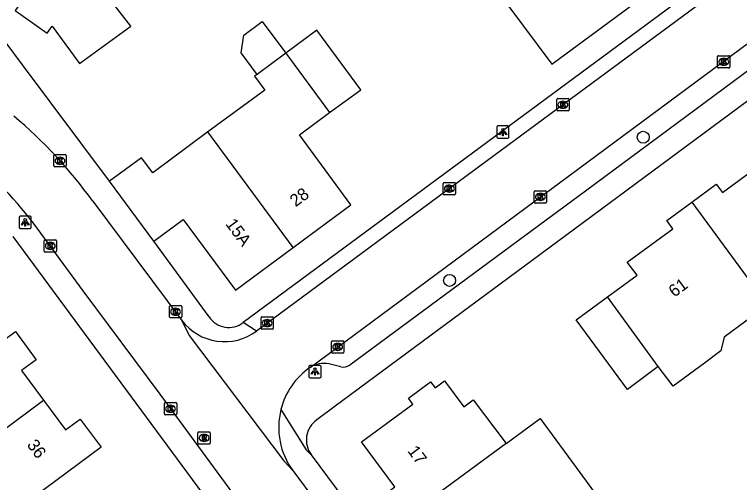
# Model space of a CAD drawing. Extents: x 163427 to 164190, y 380331 to 381641.
# Drawn here: x 163689.8 to 163748.8, y 381346.3 to 381384.4 of the extents above; entities that cross this region are included whole.
import ezdxf

# ---------------------------------------------------------------- set-up
doc = ezdxf.new("R2010")
doc.units = 0
for name, color, linetype in [('IMGEO_Boom', 7, 'Continuous'), ('IMGEO_Kolk', 7, 'Continuous'), ('IMGEO_Lichtpunt', 7, 'Continuous'), ('IMGEO_Muur', 7, 'Continuous'), ('IMGEO_Pand', 7, 'Continuous'), ('IMGEO_Pand_nummerreeks', 7, 'Continuous'), ('IMGEO_Rijbaan_lokaal_open', 7, 'Continuous'), ('IMGEO_Rioolput', 7, 'Continuous'), ('IMGEO_Voetpad_open', 7, 'Continuous')]:
    doc.layers.add(name, color=color, linetype=linetype)

msp = doc.modelspace()

# ---------------------------------------------------------------- linework, layer by layer
at = {"layer": 'IMGEO_Boom'}
for centre in [(163740.943, 381374.409), (163725.179, 381362.758)]:
    msp.add_circle(centre, 0.489, dxfattribs=at)
at = {"layer": 'IMGEO_Kolk'}
for p, q in [((163746.999, 381380.122), (163746.999, 381380.974)), ((163747.074, 381381.048), (163747.926, 381381.048)), ((163748, 381380.974), (163748, 381380.122)), ((163747.487, 381380.828), (163747.512, 381380.828)), ((163747.926, 381380.048), (163747.074, 381380.048)), ((163747.51, 381380.268), (163747.485, 381380.268)), ((163733.904, 381376.63), (163733.904, 381377.482)), ((163733.979, 381377.556), (163734.831, 381377.556)), ((163734.905, 381377.482), (163734.905, 381376.63)), ((163734.392, 381377.336), (163734.417, 381377.336)), ((163734.831, 381376.556), (163733.979, 381376.556)), ((163734.415, 381376.776), (163734.39, 381376.776)), ((163692.958, 381372.07), (163692.958, 381372.922)), ((163693.033, 381372.996), (163693.885, 381372.996)), ((163693.446, 381372.776), (163693.471, 381372.776)), ((163693.959, 381372.922), (163693.959, 381372.07)), ((163693.469, 381372.216), (163693.444, 381372.216)), ((163693.885, 381371.996), (163693.033, 381371.996)), ((163724.663, 381369.8), (163724.663, 381370.652)), ((163724.738, 381370.726), (163725.59, 381370.726)), ((163725.151, 381370.506), (163725.176, 381370.506)), ((163725.664, 381370.652), (163725.664, 381369.8)), ((163725.174, 381369.946), (163725.149, 381369.946)), ((163732.072, 381369.127), (163732.072, 381369.979)), ((163732.147, 381370.053), (163732.999, 381370.053)), ((163732.56, 381369.833), (163732.585, 381369.833)), ((163733.073, 381369.979), (163733.073, 381369.127)), ((163725.59, 381369.726), (163724.738, 381369.726)), ((163732.583, 381369.273), (163732.558, 381369.273)), ((163732.999, 381369.053), (163732.147, 381369.053)), ((163692.168, 381365.135), (163692.168, 381365.987)), ((163692.243, 381366.061), (163693.095, 381366.061)), ((163692.656, 381365.841), (163692.681, 381365.841)), ((163693.169, 381365.987), (163693.169, 381365.135)), ((163693.095, 381365.061), (163692.243, 381365.061)), ((163692.679, 381365.281), (163692.654, 381365.281)), ((163702.368, 381359.78), (163702.368, 381360.632)), ((163702.443, 381360.706), (163703.295, 381360.706)), ((163702.856, 381360.486), (163702.881, 381360.486)), ((163703.369, 381360.632), (163703.369, 381359.78)), ((163703.295, 381359.706), (163702.443, 381359.706)), ((163702.879, 381359.926), (163702.854, 381359.926)), ((163709.828, 381358.858), (163709.828, 381359.71)), ((163709.903, 381359.784), (163710.755, 381359.784)), ((163710.829, 381359.71), (163710.829, 381358.858)), ((163710.316, 381359.564), (163710.341, 381359.564)), ((163710.755, 381358.784), (163709.903, 381358.784)), ((163710.339, 381359.004), (163710.314, 381359.004)), ((163715.568, 381356.913), (163715.568, 381357.765)), ((163715.643, 381357.839), (163716.495, 381357.839)), ((163716.056, 381357.619), (163716.081, 381357.619)), ((163716.569, 381357.765), (163716.569, 381356.913)), ((163716.495, 381356.839), (163715.643, 381356.839)), ((163716.079, 381357.059), (163716.054, 381357.059)), ((163701.959, 381351.882), (163701.959, 381352.734)), ((163702.034, 381352.808), (163702.886, 381352.808)), ((163702.96, 381352.734), (163702.96, 381351.882)), ((163702.47, 381352.028), (163702.445, 381352.028)), ((163702.447, 381352.588), (163702.472, 381352.588)), ((163702.886, 381351.808), (163702.034, 381351.808))]:
    msp.add_line(p, q, dxfattribs=at)
for points in [[(163746.999, 381380.122), (163746.999, 381380.974)], [(163747.074, 381381.048), (163747.926, 381381.048)], [(163748, 381380.974), (163748, 381380.122)], [(163747.32, 381380.748), (163747.443, 381380.748), (163747.443, 381380.597), (163747.573, 381380.748), (163747.737, 381380.748), (163747.591, 381380.597), (163747.744, 381380.348), (163747.592, 381380.348), (163747.507, 381380.512), (163747.443, 381380.445), (163747.443, 381380.348), (163747.32, 381380.348), (163747.32, 381380.748)], [(163747.926, 381380.048), (163747.074, 381380.048)], [(163733.904, 381376.63), (163733.904, 381377.482)], [(163733.979, 381377.556), (163734.831, 381377.556)], [(163734.905, 381377.482), (163734.905, 381376.63)], [(163734.225, 381377.256), (163734.348, 381377.256), (163734.348, 381377.105), (163734.478, 381377.256), (163734.642, 381377.256), (163734.496, 381377.105), (163734.649, 381376.856), (163734.497, 381376.856), (163734.412, 381377.02), (163734.348, 381376.953), (163734.348, 381376.856), (163734.225, 381376.856), (163734.225, 381377.256)], [(163734.831, 381376.556), (163733.979, 381376.556)], [(163692.958, 381372.07), (163692.958, 381372.922)], [(163693.033, 381372.996), (163693.885, 381372.996)], [(163693.279, 381372.696), (163693.402, 381372.696), (163693.402, 381372.545), (163693.532, 381372.696), (163693.696, 381372.696), (163693.55, 381372.545), (163693.703, 381372.296), (163693.551, 381372.296), (163693.466, 381372.46), (163693.402, 381372.393), (163693.402, 381372.296), (163693.279, 381372.296), (163693.279, 381372.696)], [(163693.959, 381372.922), (163693.959, 381372.07)], [(163693.885, 381371.996), (163693.033, 381371.996)], [(163724.663, 381369.8), (163724.663, 381370.652)], [(163724.738, 381370.726), (163725.59, 381370.726)], [(163724.984, 381370.426), (163725.107, 381370.426), (163725.107, 381370.275), (163725.237, 381370.426), (163725.401, 381370.426), (163725.255, 381370.275), (163725.408, 381370.026), (163725.256, 381370.026), (163725.171, 381370.19), (163725.107, 381370.123), (163725.107, 381370.026), (163724.984, 381370.026), (163724.984, 381370.426)], [(163725.664, 381370.652), (163725.664, 381369.8)], [(163732.072, 381369.127), (163732.072, 381369.979)], [(163732.147, 381370.053), (163732.999, 381370.053)], [(163732.393, 381369.753), (163732.516, 381369.753), (163732.516, 381369.602), (163732.646, 381369.753), (163732.81, 381369.753), (163732.664, 381369.602), (163732.817, 381369.353), (163732.665, 381369.353), (163732.58, 381369.517), (163732.516, 381369.45), (163732.516, 381369.353), (163732.393, 381369.353), (163732.393, 381369.753)], [(163733.073, 381369.979), (163733.073, 381369.127)], [(163725.59, 381369.726), (163724.738, 381369.726)], [(163732.999, 381369.053), (163732.147, 381369.053)], [(163692.168, 381365.135), (163692.168, 381365.987)], [(163692.243, 381366.061), (163693.095, 381366.061)], [(163692.489, 381365.761), (163692.612, 381365.761), (163692.612, 381365.61), (163692.742, 381365.761), (163692.906, 381365.761), (163692.76, 381365.61), (163692.913, 381365.361), (163692.761, 381365.361), (163692.676, 381365.525), (163692.612, 381365.458), (163692.612, 381365.361), (163692.489, 381365.361), (163692.489, 381365.761)], [(163693.169, 381365.987), (163693.169, 381365.135)], [(163693.095, 381365.061), (163692.243, 381365.061)], [(163702.368, 381359.78), (163702.368, 381360.632)], [(163702.443, 381360.706), (163703.295, 381360.706)], [(163702.689, 381360.406), (163702.812, 381360.406), (163702.812, 381360.255), (163702.942, 381360.406), (163703.106, 381360.406), (163702.96, 381360.255), (163703.113, 381360.006), (163702.961, 381360.006), (163702.876, 381360.17), (163702.812, 381360.103), (163702.812, 381360.006), (163702.689, 381360.006), (163702.689, 381360.406)], [(163703.369, 381360.632), (163703.369, 381359.78)], [(163703.295, 381359.706), (163702.443, 381359.706)], [(163709.828, 381358.858), (163709.828, 381359.71)], [(163709.903, 381359.784), (163710.755, 381359.784)], [(163710.829, 381359.71), (163710.829, 381358.858)], [(163710.149, 381359.484), (163710.272, 381359.484), (163710.272, 381359.333), (163710.402, 381359.484), (163710.566, 381359.484), (163710.42, 381359.333), (163710.573, 381359.084), (163710.421, 381359.084), (163710.336, 381359.248), (163710.272, 381359.181), (163710.272, 381359.084), (163710.149, 381359.084), (163710.149, 381359.484)], [(163710.755, 381358.784), (163709.903, 381358.784)], [(163715.568, 381356.913), (163715.568, 381357.765)], [(163715.643, 381357.839), (163716.495, 381357.839)], [(163715.889, 381357.539), (163716.012, 381357.539), (163716.012, 381357.388), (163716.142, 381357.539), (163716.306, 381357.539), (163716.16, 381357.388), (163716.313, 381357.139), (163716.161, 381357.139), (163716.076, 381357.303), (163716.012, 381357.236), (163716.012, 381357.139), (163715.889, 381357.139), (163715.889, 381357.539)], [(163716.569, 381357.765), (163716.569, 381356.913)], [(163716.495, 381356.839), (163715.643, 381356.839)], [(163701.959, 381351.882), (163701.959, 381352.734)], [(163702.034, 381352.808), (163702.886, 381352.808)], [(163702.96, 381352.734), (163702.96, 381351.882)], [(163702.28, 381352.508), (163702.403, 381352.508), (163702.403, 381352.357), (163702.533, 381352.508), (163702.697, 381352.508), (163702.551, 381352.357), (163702.704, 381352.108), (163702.552, 381352.108), (163702.467, 381352.272), (163702.403, 381352.205), (163702.403, 381352.108), (163702.28, 381352.108), (163702.28, 381352.508)], [(163702.886, 381351.808), (163702.034, 381351.808)]]:
    msp.add_lwpolyline(points, dxfattribs=at)
for centre, start, end in [((163747.076, 381380.972), 91.55205, 178.44795), ((163747.076, 381380.972), 91.55205, 178.44795), ((163747.924, 381380.972), 1.55205, 88.44795), ((163747.924, 381380.972), 1.55205, 88.44795), ((163747.076, 381380.124), 181.55205, 268.44795), ((163747.076, 381380.124), 181.55205, 268.44795), ((163747.924, 381380.124), 271.55205, 358.44795), ((163747.924, 381380.124), 271.55205, 358.44795), ((163733.981, 381377.48), 91.55205, 178.44795), ((163733.981, 381377.48), 91.55205, 178.44795), ((163734.829, 381377.48), 1.55205, 88.44795), ((163734.829, 381377.48), 1.55205, 88.44795), ((163733.981, 381376.632), 181.55205, 268.44795), ((163733.981, 381376.632), 181.55205, 268.44795), ((163734.829, 381376.632), 271.55205, 358.44795), ((163734.829, 381376.632), 271.55205, 358.44795), ((163693.035, 381372.92), 91.55205, 178.44795), ((163693.035, 381372.92), 91.55205, 178.44795), ((163693.883, 381372.92), 1.55205, 88.44795), ((163693.883, 381372.92), 1.55205, 88.44795), ((163693.035, 381372.072), 181.55205, 268.44795), ((163693.035, 381372.072), 181.55205, 268.44795), ((163693.883, 381372.072), 271.55205, 358.44795), ((163693.883, 381372.072), 271.55205, 358.44795), ((163724.74, 381370.65), 91.55205, 178.44795), ((163724.74, 381370.65), 91.55205, 178.44795), ((163725.588, 381370.65), 1.55205, 88.44795), ((163725.588, 381370.65), 1.55205, 88.44795), ((163724.74, 381369.802), 181.55205, 268.44795), ((163724.74, 381369.802), 181.55205, 268.44795), ((163725.588, 381369.802), 271.55205, 358.44795), ((163725.588, 381369.802), 271.55205, 358.44795), ((163732.149, 381369.977), 91.55205, 178.44795), ((163732.149, 381369.977), 91.55205, 178.44795), ((163732.997, 381369.977), 1.55205, 88.44795), ((163732.997, 381369.977), 1.55205, 88.44795), ((163732.149, 381369.129), 181.55205, 268.44795), ((163732.149, 381369.129), 181.55205, 268.44795), ((163732.997, 381369.129), 271.55205, 358.44795), ((163732.997, 381369.129), 271.55205, 358.44795), ((163692.245, 381365.985), 91.55205, 178.44795), ((163692.245, 381365.985), 91.55205, 178.44795), ((163693.093, 381365.985), 1.55205, 88.44795), ((163693.093, 381365.985), 1.55205, 88.44795), ((163692.245, 381365.137), 181.55205, 268.44795), ((163692.245, 381365.137), 181.55205, 268.44795), ((163693.093, 381365.137), 271.55205, 358.44795), ((163693.093, 381365.137), 271.55205, 358.44795), ((163702.445, 381360.63), 91.55205, 178.44795), ((163702.445, 381360.63), 91.55205, 178.44795), ((163703.293, 381360.63), 1.55205, 88.44795), ((163703.293, 381360.63), 1.55205, 88.44795), ((163702.445, 381359.782), 181.55205, 268.44795), ((163702.445, 381359.782), 181.55205, 268.44795), ((163703.293, 381359.782), 271.55205, 358.44795), ((163703.293, 381359.782), 271.55205, 358.44795), ((163709.905, 381359.708), 91.55205, 178.44795), ((163709.905, 381359.708), 91.55205, 178.44795), ((163710.753, 381359.708), 1.55205, 88.44795), ((163710.753, 381359.708), 1.55205, 88.44795), ((163709.905, 381358.86), 181.55205, 268.44795), ((163709.905, 381358.86), 181.55205, 268.44795), ((163710.753, 381358.86), 271.55205, 358.44795), ((163710.753, 381358.86), 271.55205, 358.44795), ((163715.645, 381357.763), 91.55205, 178.44795), ((163715.645, 381357.763), 91.55205, 178.44795), ((163716.493, 381357.763), 1.55205, 88.44795), ((163716.493, 381357.763), 1.55205, 88.44795), ((163715.645, 381356.915), 181.55205, 268.44795), ((163715.645, 381356.915), 181.55205, 268.44795), ((163716.493, 381356.915), 271.55205, 358.44795), ((163716.493, 381356.915), 271.55205, 358.44795), ((163702.036, 381352.732), 91.55205, 178.44795), ((163702.036, 381352.732), 91.55205, 178.44795), ((163702.884, 381352.732), 1.55205, 88.44795), ((163702.884, 381352.732), 1.55205, 88.44795), ((163702.036, 381351.884), 181.55205, 268.44795), ((163702.036, 381351.884), 181.55205, 268.44795), ((163702.884, 381351.884), 271.55205, 358.44795), ((163702.884, 381351.884), 271.55205, 358.44795)]:
    msp.add_arc(centre, 0.0765, start, end, dxfattribs=at)
for centre, major_axis, ratio, start_param, end_param in [((163747.486, 381380.548), (-0.387, 0.002), 0.722429, 4.712389, 7.853982), ((163747.511, 381380.548), (-0.39, 0.002), 0.717154, 1.570796, 4.712389), ((163734.391, 381377.056), (-0.387, 0.002), 0.722429, 4.712389, 7.853982), ((163734.416, 381377.056), (-0.39, 0.002), 0.717154, 1.570796, 4.712389), ((163693.445, 381372.496), (-0.387, 0.002), 0.722429, 4.712389, 7.853982), ((163693.47, 381372.496), (-0.39, 0.002), 0.717154, 1.570796, 4.712389), ((163725.15, 381370.226), (-0.387, 0.002), 0.722429, 4.712389, 7.853982), ((163725.175, 381370.226), (-0.39, 0.002), 0.717154, 1.570796, 4.712389), ((163732.559, 381369.553), (-0.387, 0.002), 0.722429, 4.712389, 7.853982), ((163732.584, 381369.553), (-0.39, 0.002), 0.717154, 1.570796, 4.712389), ((163692.655, 381365.561), (-0.387, 0.002), 0.722429, 4.712389, 7.853982), ((163692.68, 381365.561), (-0.39, 0.002), 0.717154, 1.570796, 4.712389), ((163702.855, 381360.206), (-0.387, 0.002), 0.722429, 4.712389, 7.853982), ((163702.88, 381360.206), (-0.39, 0.002), 0.717154, 1.570796, 4.712389), ((163710.315, 381359.284), (-0.387, 0.002), 0.722429, 4.712389, 7.853982), ((163710.34, 381359.284), (-0.39, 0.002), 0.717154, 1.570796, 4.712389), ((163716.055, 381357.339), (-0.387, 0.002), 0.722429, 4.712389, 7.853982), ((163716.08, 381357.339), (-0.39, 0.002), 0.717154, 1.570796, 4.712389), ((163702.446, 381352.308), (-0.387, 0.002), 0.722429, 4.712389, 7.853982), ((163702.471, 381352.308), (-0.39, 0.002), 0.717154, 1.570796, 4.712389)]:
    msp.add_ellipse(centre, major_axis=major_axis, ratio=ratio, start_param=start_param, end_param=end_param, dxfattribs=at)
at = {"layer": 'IMGEO_Lichtpunt'}
for p, q in [((163729.019, 381375.234), (163729.019, 381374.427)), ((163729.019, 381375.234), (163729.019, 381374.427)), ((163729.921, 381375.329), (163729.113, 381375.329)), ((163729.921, 381375.329), (163729.113, 381375.329)), ((163730.015, 381374.427), (163730.015, 381375.234)), ((163730.015, 381374.427), (163730.015, 381375.234)), ((163729.113, 381374.333), (163729.921, 381374.333)), ((163729.113, 381374.333), (163729.921, 381374.333)), ((163691.031, 381367.983), (163690.223, 381367.983)), ((163691.031, 381367.983), (163690.223, 381367.983)), ((163690.129, 381367.888), (163690.129, 381367.081)), ((163690.129, 381367.888), (163690.129, 381367.081)), ((163691.125, 381367.081), (163691.125, 381367.888)), ((163691.125, 381367.081), (163691.125, 381367.888)), ((163690.223, 381366.987), (163691.031, 381366.987)), ((163690.223, 381366.987), (163691.031, 381366.987)), ((163713.722, 381355.736), (163713.722, 381354.929)), ((163713.722, 381355.736), (163713.722, 381354.929)), ((163714.624, 381355.831), (163713.816, 381355.831)), ((163714.624, 381355.831), (163713.816, 381355.831)), ((163714.718, 381354.929), (163714.718, 381355.736)), ((163714.718, 381354.929), (163714.718, 381355.736)), ((163713.816, 381354.835), (163714.624, 381354.835)), ((163713.816, 381354.835), (163714.624, 381354.835))]:
    msp.add_line(p, q, dxfattribs=at)
for points in [[(163729.393, 381374.898), (163729.432, 381374.87), (163729.244, 381374.608), (163729.206, 381374.635), (163729.393, 381374.898)], [(163729.495, 381374.85), (163729.542, 381374.85), (163729.542, 381374.528), (163729.495, 381374.528), (163729.495, 381374.85)], [(163729.605, 381374.87), (163729.643, 381374.897), (163729.83, 381374.635), (163729.791, 381374.607), (163729.605, 381374.87)], [(163690.503, 381367.552), (163690.542, 381367.524), (163690.354, 381367.262), (163690.316, 381367.289), (163690.503, 381367.552)], [(163690.605, 381367.504), (163690.652, 381367.504), (163690.652, 381367.182), (163690.605, 381367.182), (163690.605, 381367.504)], [(163690.715, 381367.524), (163690.753, 381367.551), (163690.94, 381367.289), (163690.901, 381367.261), (163690.715, 381367.524)], [(163714.096, 381355.4), (163714.135, 381355.372), (163713.947, 381355.11), (163713.909, 381355.137), (163714.096, 381355.4)], [(163714.198, 381355.352), (163714.245, 381355.352), (163714.245, 381355.03), (163714.198, 381355.03), (163714.198, 381355.352)], [(163714.308, 381355.372), (163714.346, 381355.399), (163714.533, 381355.137), (163714.494, 381355.109), (163714.308, 381355.372)]]:
    msp.add_lwpolyline(points, dxfattribs=at)
for centre in [(163729.518, 381375.032), (163690.628, 381367.686), (163714.221, 381355.534)]:
    msp.add_circle(centre, 0.0994, dxfattribs=at)
for centre, start, end in [((163729.113, 381375.234), 90, 180), ((163729.113, 381375.234), 90, 180), ((163729.921, 381375.234), 0, 90), ((163729.921, 381375.234), 0, 90), ((163729.113, 381374.427), 180, 270), ((163729.113, 381374.427), 180, 270), ((163729.921, 381374.427), 270, 0), ((163729.921, 381374.427), 270, 360), ((163690.223, 381367.888), 90, 180), ((163690.223, 381367.888), 90, 180), ((163691.031, 381367.888), 0, 90), ((163691.031, 381367.888), 0, 90), ((163690.223, 381367.081), 180, 270), ((163690.223, 381367.081), 180, 270), ((163691.031, 381367.081), 270, 0), ((163691.031, 381367.081), 270, 360), ((163713.816, 381355.736), 90, 180), ((163713.816, 381355.736), 90, 180), ((163714.624, 381355.736), 0, 90), ((163714.624, 381355.736), 0, 90), ((163713.816, 381354.929), 180, 270), ((163713.816, 381354.929), 180, 270), ((163714.624, 381354.929), 270, 0), ((163714.624, 381354.929), 270, 360)]:
    msp.add_arc(centre, 0.0946, start, end, dxfattribs=at)
at = {"layer": 'IMGEO_Muur'}
for points in [[(163697.504, 381370.828), (163690.407, 381380.294)], [(163731.904, 381364.386), (163715.874, 381352.521)]]:
    msp.add_lwpolyline(points, dxfattribs=at)
at = {"layer": 'IMGEO_Pand'}
for points in [[(163730.005, 381385.05), (163733.49, 381380.36), (163742.9, 381387.31), (163739.402, 381392.014)], [(163695.92, 381387.73), (163693.33, 381389.58), (163689.82, 381384.74), (163692.404, 381382.87), (163692.835, 381383.466), (163695.055, 381380.422), (163699.222, 381383.459), (163695.92, 381387.73)], [(163709.501, 381379.528), (163708.204, 381381.283), (163708.429, 381382.715), (163709.933, 381383.826), (163711.836, 381381.251)], [(163715.409, 381376.415), (163717.94, 381378.28), (163714.37, 381383.12), (163711.836, 381381.251)], [(163711.836, 381381.251), (163709.501, 381379.528)], [(163711.836, 381381.251), (163715.409, 381376.415)], [(163709.501, 381379.528), (163709.304, 381379.383), (163710.137, 381378.254), (163705.506, 381374.838)], [(163712.448, 381365.427), (163717.15, 381368.9), (163712.96, 381374.61), (163715.409, 381376.415)], [(163705.506, 381374.838), (163701.006, 381371.518), (163700.101, 381372.744), (163697.504, 381370.828)], [(163712.448, 381365.427), (163705.506, 381374.838)], [(163744.888, 381369.122), (163746.89, 381370.595), (163747.388, 381369.919), (163751.077, 381372.635), (163751.876, 381371.542), (163754.256, 381373.38)], [(163701.098, 381365.956), (163697.504, 381370.828)], [(163738.044, 381361.408), (163740.454, 381363.174), (163739.641, 381364.234), (163743.353, 381366.945), (163742.856, 381367.627), (163744.888, 381369.122)], [(163744.888, 381369.122), (163751.064, 381360.749)], [(163701.098, 381365.956), (163703.486, 381367.718), (163707.74, 381361.95), (163712.448, 381365.427)], [(163742.171, 381355.747), (163739.664, 381353.88), (163735.488, 381359.534), (163738.044, 381361.408)], [(163742.171, 381355.747), (163738.044, 381361.408)], [(163751.064, 381360.749), (163747.528, 381358.146), (163747.271, 381357.015), (163745.918, 381356.019), (163743.386, 381354.155), (163742.171, 381355.747)], [(163680.567, 381355.481), (163682.347, 381353.066), (163689.84, 381358.59), (163691.52, 381356.3), (163690.34, 381355.42), (163692.123, 381352.996)], [(163721.556, 381343.421), (163720.056, 381345.451), (163720.729, 381345.949), (163718.015, 381349.623), (163722.175, 381352.677), (163721.821, 381353.159), (163723.636, 381354.492), (163723.991, 381354.011), (163724.754, 381354.571), (163726.346, 381352.457), (163727.101, 381353.026), (163729.777, 381349.473)], [(163684.879, 381347.643), (163692.123, 381352.996)], [(163692.123, 381352.996), (163693.9, 381350.58), (163695.11, 381351.47), (163696.8, 381349.18), (163691.343, 381345.121), (163693.129, 381342.72)], [(163729.777, 381349.473), (163732.547, 381351.512), (163735.787, 381347.111), (163738.487, 381343.396), (163736.347, 381341.821), (163734.921, 381340.756)], [(163729.777, 381349.473), (163721.556, 381343.421)]]:
    msp.add_lwpolyline(points, dxfattribs=at)
at = {"layer": 'IMGEO_Rijbaan_lokaal_open'}
for points in [[(163748.158, 381387.217), (163724.22, 381369.527), (163719.347, 381365.925), (163709.45, 381358.635)], [(163713.82, 381355.676), (163752.458, 381384.261)], [(163696.123, 381369.216), (163703.39, 381359.502)], [(163712.395, 381338.84), (163712.258, 381339.005), (163705.653, 381347.998), (163701.623, 381353.484), (163695.359, 381361.911), (163691.302, 381367.414)], [(163703.39, 381359.502), (163703.977, 381358.275), (163711.68, 381348.059), (163712.407, 381347.279)], [(163712.407, 381347.279), (163718.204, 381339.455)]]:
    msp.add_lwpolyline(points, dxfattribs=at)
for centre, radius, start, end in [((163667.897, 381349.634), 29.392, 37.22213, 69.20506), ((163665.04, 381346.798), 38.324, 35.80067, 49.96158), ((163706.852, 381362.09), 4.323, 216.77906, 306.93691), ((163717.223, 381350.784), 5.959, 124.82305, 165.84046), ((163717.219, 381350.787), 5.955, 165.85221, 216.0875)]:
    msp.add_arc(centre, radius, start, end, dxfattribs=at)
at = {"layer": 'IMGEO_Rioolput'}
for p, q in [((163704.692, 381349.506), (163704.692, 381350.358)), ((163704.767, 381350.432), (163705.619, 381350.432)), ((163705.693, 381350.358), (163705.693, 381349.506)), ((163705.18, 381350.212), (163705.205, 381350.212)), ((163705.619, 381349.432), (163704.767, 381349.432)), ((163705.203, 381349.652), (163705.178, 381349.652))]:
    msp.add_line(p, q, dxfattribs=at)
for points in [[(163704.692, 381349.506), (163704.692, 381350.358)], [(163704.767, 381350.432), (163705.619, 381350.432)], [(163705.693, 381350.358), (163705.693, 381349.506)], [(163705.281, 381350.13), (163705.029, 381350.132), (163705.029, 381349.732)], [(163705.029, 381349.732), (163705.153, 381349.732), (163705.153, 381349.894), (163705.164, 381349.894)], [(163705.207, 381350.051), (163705.153, 381350.051), (163705.153, 381349.97)], [(163705.153, 381349.97), (163705.205, 381349.97)], [(163705.211, 381349.865), (163705.282, 381349.732), (163705.422, 381349.732), (163705.357, 381349.858)], [(163705.619, 381349.432), (163704.767, 381349.432)]]:
    msp.add_lwpolyline(points, dxfattribs=at)
for centre, radius, start, end in [((163704.769, 381350.356), 0.0765, 91.55205, 178.44795), ((163704.769, 381350.356), 0.0765, 91.55205, 178.44795), ((163705.617, 381350.356), 0.0765, 1.55205, 88.44795), ((163705.617, 381350.356), 0.0765, 1.55205, 88.44795), ((163705.163, 381349.841), 0.0533, 26.02933, 88.69889), ((163705.189, 381350.159), 0.19, 274.7715, 282.96867), ((163705.213, 381349.955), 0.0964, 77.00612, 93.18647), ((163705.227, 381350.012), 0.0378, 276.66336, 79.67722), ((163705.28, 381350.02), 0.109, 350.36119, 89.41601), ((163705.278, 381350.02), 0.112, 277.58423, 350.98172), ((163705.262, 381349.805), 0.108, 29.51342, 73.79051), ((163704.769, 381349.508), 0.0765, 181.55205, 268.44795), ((163704.769, 381349.508), 0.0765, 181.55205, 268.44795), ((163705.617, 381349.508), 0.0765, 271.55205, 358.44795), ((163705.617, 381349.508), 0.0765, 271.55205, 358.44795)]:
    msp.add_arc(centre, radius, start, end, dxfattribs=at)
for centre, major_axis, ratio, start_param, end_param in [((163705.179, 381349.932), (-0.387, 0.002), 0.722429, 4.712389, 7.853982), ((163705.204, 381349.932), (-0.39, 0.002), 0.717154, 1.570796, 4.712389)]:
    msp.add_ellipse(centre, major_axis=major_axis, ratio=ratio, start_param=start_param, end_param=end_param, dxfattribs=at)
at = {"layer": 'IMGEO_Voetpad_open'}
for points in [[(163747.579, 381388.314), (163708.373, 381359.322)], [(163758.447, 381384.033), (163731.904, 381364.386), (163715.874, 381352.521), (163714.363, 381351.402)], [(163697.504, 381370.828), (163690.407, 381380.294), (163687.724, 381383.879)], [(163751.357, 381381.206), (163749.764, 381380.028), (163746.717, 381377.776), (163736.231, 381370.024), (163730.762, 381365.981), (163717.053, 381355.846)], [(163711.368, 381336.921), (163689.653, 381366.328)], [(163705.604, 381359.802), (163701.098, 381365.956)], [(163709.45, 381358.635), (163708.373, 381359.322)], [(163716.311, 381355.722), (163715.343, 381355.959)], [(163711.445, 381352.242), (163713.489, 381348.963), (163713.908, 381348.57)], [(163713.908, 381348.57), (163719.936, 381340.439), (163725.188, 381333.354), (163724.056, 381332.559), (163725.803, 381330.185)]]:
    msp.add_lwpolyline(points, dxfattribs=at)
for centre, radius, start, end in [((163707.21, 381360.84), 1.912, 212.88206, 307.4492), ((163714.928, 381353.952), 2.049, 78.31934, 122.73366), ((163716.524, 381356.731), 1.032, 258.10289, 300.87184), ((163715.531, 381349.762), 2.014, 125.46272, 216.28257)]:
    msp.add_arc(centre, radius, start, end, dxfattribs=at)

# ---------------------------------------------------------------- texts
at = {"layer": 'IMGEO_Pand_nummerreeks'}
for s, rotation, p in [('28', 36.45157, (163712.639, 381368.701)), ('15A', 306.40942, (163706.89, 381367.348)), ('61', 36.44585, (163743.472, 381361.339)), ('36', 306.33677, (163690.724, 381349.361)), ('17', 306.45344, (163721.713, 381348.859))]:
    msp.add_text(s, height=1, rotation=rotation, dxfattribs=at).set_placement(p)

doc.saveas('drawing.dxf')
